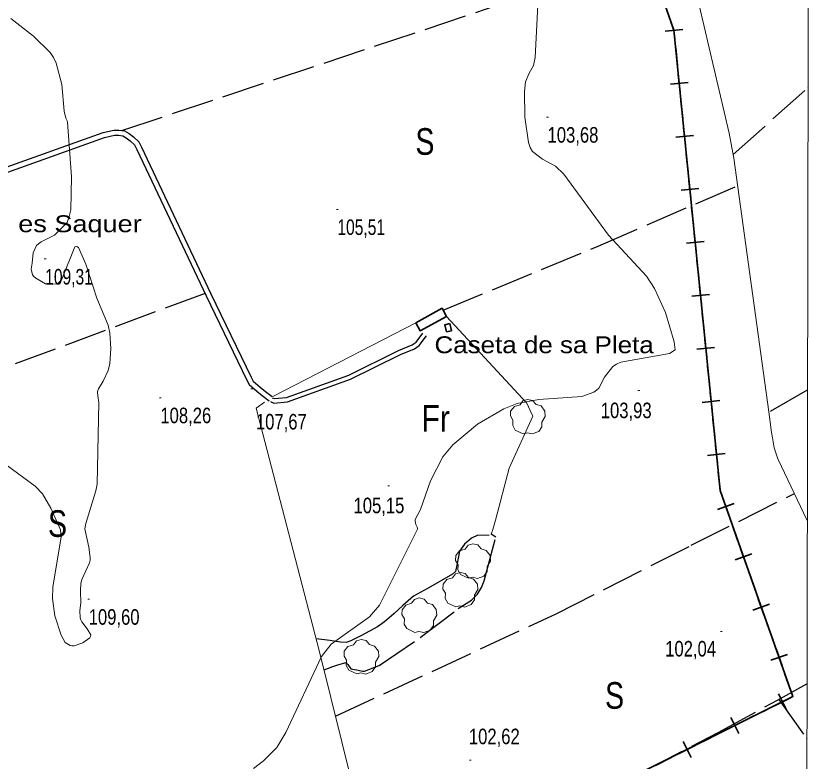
# Model space of a CAD drawing. Extents: x 483840 to 488445, y 4386047 to 4389027.
# Drawn here: x 487237.6 to 487685.8, y 4387028.7 to 4387448 of the extents above; entities that cross this region are included whole.
import ezdxf
from ezdxf.enums import TextEntityAlignment as Align

# ---------------------------------------------------------------- set-up
doc = ezdxf.new("R2010")
doc.units = 0
doc.header["$LTSCALE"] = 4
doc.linetypes.add('LONG_DASHED', pattern=[7.5, 6, -1.5])
for name, color, linetype, lineweight in [('1', 7, 'Continuous', 13), ('25', 7, 'LONG_DASHED', 25), ('29', 7, 'Continuous', 13), ('34', 7, 'Continuous', 35), ('38', 7, 'Continuous', 25), ('47', 7, 'Continuous', 35), ('51', 7, 'Continuous', 13), ('7', 7, 'Continuous', 13), ('9', 7, 'Continuous', 13)]:
    doc.layers.add(name, color=color, linetype=linetype, lineweight=lineweight)
doc.layers.add('31', color=7, linetype='Continuous')
doc.layers.add('5', color=7, linetype='Continuous')

msp = doc.modelspace()

# ---------------------------------------------------------------- linework, layer by layer
at = {"layer": '1'}
msp.add_lwpolyline([(484110.5, 4388760.3), (487685.8, 4388753.5), (487681.9, 4386441.2), (484105.5, 4386448.1)], close=True, dxfattribs=at)
at = {"layer": '25'}
for p, q in [((487641.4, 4387370.05), (487683.33, 4387407.48)), ((487683.33, 4387407.48), (487683.53, 4387407.66)), ((487683.06, 4387237.47), (487661.56, 4387225.02)), ((487683.24, 4387237.58), (487683.06, 4387237.47)), ((487682.79, 4387072.22), (487682.96, 4387072.32)), ((487667.03, 4387063.36), (487682.74, 4387041.49)), ((487682.74, 4387041.49), (487682.91, 4387041.25))]:
    msp.add_line(p, q, dxfattribs=at)
for points in [[(487297.18, 4387383.54), (487507.45, 4387453.62), (487613.14, 4387492.76)], [(487478.07, 4387282.45), (487565.39, 4387318.48), (487643.93, 4387352.55)], [(487344.02, 4387291.9), (487205.83, 4387240.49), (487061.41, 4387185.08), (487039.63, 4387283.32)], [(487417.51, 4387053.89), (487541.64, 4387111.57), (487617.76, 4387150.1), (487675.85, 4387179.24)], [(487504.08, 4387155.63), (487497.55, 4387155.8), (487494.08, 4387154.05), (487490.05, 4387150.8), (487487.3, 4387146.86), (487485.83, 4387139.01), (487485.11, 4387135.41), (487483.28, 4387133.87), (487469.74, 4387125.96), (487461.42, 4387121.5), (487455.34, 4387116.18), (487450.25, 4387111.53), (487445.01, 4387107.03), (487441.14, 4387104.3), (487432.06, 4387099.33), (487426.17, 4387096.26), (487423.45, 4387095.4), (487420.31, 4387095.6), (487414.32, 4387096.58), (487406.65, 4387097.4)], [(487411.04, 4387080.04), (487415.91, 4387081.85), (487418.32, 4387082.65), (487423.22, 4387084.23), (487424.48, 4387083.08), (487426.09, 4387080.66), (487429.24, 4387079.94), (487432.01, 4387079.52), (487432.83, 4387079.29), (487433.88, 4387079.35), (487442.1, 4387082.38), (487465.14, 4387098.18), (487486.46, 4387114.46), (487494.1, 4387119.23), (487497.38, 4387122.56), (487499.61, 4387126.43), (487501.09, 4387130.16), (487507.67, 4387154.6), (487505.14, 4387156.29)], [(487439.94, 4386963.18), (487463.67, 4386969.59), (487482.13, 4386975.03), (487506.37, 4386985.26), (487527.72, 4386993.44), (487559.66, 4387007.16), (487591.48, 4387023.14), (487632.91, 4387044.83), (487666.33, 4387062.96), (487682.79, 4387072.22)]]:
    msp.add_lwpolyline(points, dxfattribs=at)
at = {"layer": '29'}
for points in [[(487523.21, 4387212.83), (487518.67, 4387214.95), (487517.26, 4387217.49), (487517.36, 4387220.47), (487515.99, 4387222.88), (487516.03, 4387225.63), (487518.19, 4387228.23), (487521.38, 4387229.23), (487523.03, 4387231.42), (487525.6, 4387232.25), (487528.46, 4387231.6), (487530.41, 4387229.33), (487533.22, 4387228.51), (487535.35, 4387225.66), (487535.59, 4387222.53), (487533.71, 4387219.38), (487533.71, 4387216.7), (487531.89, 4387214.09), (487528.27, 4387212.75), (487525.5, 4387213.38)], [(487492.34, 4387131.56), (487487.8, 4387133.68), (487486.39, 4387136.22), (487486.49, 4387139.2), (487485.12, 4387141.61), (487485.16, 4387144.36), (487487.32, 4387146.96), (487490.51, 4387147.96), (487492.16, 4387150.15), (487494.73, 4387150.98), (487497.59, 4387150.33), (487499.54, 4387148.06), (487502.35, 4387147.24), (487504.48, 4387144.39), (487504.72, 4387141.26), (487502.84, 4387138.11), (487502.84, 4387135.43), (487501.02, 4387132.82), (487497.4, 4387131.48), (487494.63, 4387132.11)], [(487485.2, 4387115.46), (487480.66, 4387117.58), (487479.25, 4387120.12), (487479.35, 4387123.1), (487477.98, 4387125.51), (487478.02, 4387128.26), (487480.18, 4387130.86), (487483.37, 4387131.86), (487485.02, 4387134.05), (487487.59, 4387134.88), (487490.45, 4387134.23), (487492.4, 4387131.96), (487495.21, 4387131.14), (487497.34, 4387128.29), (487497.58, 4387125.16), (487495.7, 4387122.01), (487495.7, 4387119.33), (487493.88, 4387116.72), (487490.26, 4387115.38), (487487.49, 4387116.01)], [(487462.11, 4387101.08), (487457.57, 4387103.2), (487456.16, 4387105.74), (487456.26, 4387108.72), (487454.89, 4387111.13), (487454.93, 4387113.88), (487457.09, 4387116.48), (487460.28, 4387117.48), (487461.93, 4387119.67), (487464.5, 4387120.5), (487467.36, 4387119.85), (487469.31, 4387117.58), (487472.12, 4387116.76), (487474.25, 4387113.91), (487474.49, 4387110.78), (487472.61, 4387107.63), (487472.61, 4387104.95), (487470.79, 4387102.34), (487467.17, 4387101), (487464.4, 4387101.63)], [(487429.51, 4387077.76), (487424.97, 4387079.88), (487423.56, 4387082.42), (487423.66, 4387085.4), (487422.29, 4387087.81), (487422.33, 4387090.56), (487424.49, 4387093.16), (487427.68, 4387094.16), (487429.33, 4387096.35), (487431.9, 4387097.18), (487434.76, 4387096.53), (487436.71, 4387094.26), (487439.52, 4387093.44), (487441.65, 4387090.59), (487441.89, 4387087.46), (487440.01, 4387084.31), (487440.01, 4387081.63), (487438.19, 4387079.02), (487434.57, 4387077.68), (487431.8, 4387078.31)]]:
    msp.add_lwpolyline(points, close=True, dxfattribs=at)
at = {"layer": '34'}
for p, q in [((487612.98, 4387440.44), (487603.03, 4387439.44)), ((487609, 4387429.99), (487610, 4387420.04)), ((487610.5, 4387415.08), (487611.5, 4387405.13)), ((487615.98, 4387410.6), (487606.03, 4387409.6)), ((487612, 4387400.15), (487613, 4387390.2)), ((487613.5, 4387385.24), (487614.5, 4387375.29)), ((487618.97, 4387380.76), (487609.02, 4387379.76)), ((487615, 4387370.31), (487615.99, 4387360.36)), ((487616.49, 4387355.4), (487617.49, 4387345.45)), ((487621.97, 4387350.92), (487612.02, 4387349.92)), ((487617.99, 4387340.47), (487618.99, 4387330.52)), ((487619.49, 4387325.56), (487620.49, 4387315.61)), ((487624.96, 4387321.08), (487615.01, 4387320.08)), ((487620.99, 4387310.63), (487621.99, 4387300.68)), ((487622.48, 4387295.72), (487623.48, 4387285.77)), ((487627.96, 4387291.24), (487618.01, 4387290.24)), ((487623.98, 4387280.79), (487624.98, 4387270.84)), ((487625.48, 4387265.88), (487626.48, 4387255.93)), ((487630.95, 4387261.4), (487621, 4387260.4)), ((487626.98, 4387250.95), (487627.98, 4387241)), ((487628.48, 4387236.04), (487629.47, 4387226.09)), ((487633.95, 4387231.56), (487624, 4387230.56)), ((487629.97, 4387221.11), (487630.97, 4387211.16)), ((487631.47, 4387206.2), (487632.47, 4387196.25)), ((487636.95, 4387201.72), (487627, 4387200.72)), ((487632.97, 4387191.27), (487633.97, 4387181.32)), ((487635.56, 4387176.6), (487638.89, 4387167.17)), ((487641.94, 4387173.55), (487632.51, 4387170.22)), ((487640.55, 4387162.46), (487643.89, 4387153.03)), ((487645.55, 4387148.32), (487648.88, 4387138.89)), ((487651.93, 4387145.27), (487642.5, 4387141.94)), ((487650.55, 4387134.18), (487653.88, 4387124.75)), ((487661.92, 4387117), (487652.5, 4387113.67)), ((487655.54, 4387120.05), (487658.88, 4387110.62)), ((487660.54, 4387105.9), (487663.87, 4387096.48)), ((487665.54, 4387091.77), (487668.87, 4387082.34)), ((487671.92, 4387088.72), (487662.49, 4387085.39)), ((487670.54, 4387077.63), (487673.87, 4387068.2)), ((487673.57, 4387064.29), (487664.63, 4387059.81)), ((487671.34, 4387057.58), (487666.86, 4387066.52)), ((487660.16, 4387057.58), (487651.21, 4387053.11)), ((487646.75, 4387050.87), (487637.8, 4387046.4)), ((487644.51, 4387044.17), (487640.04, 4387053.11)), ((487633.33, 4387044.17), (487624.39, 4387039.69)), ((487619.92, 4387037.46), (487610.98, 4387032.99)), ((487617.69, 4387030.75), (487613.22, 4387039.7)), ((487606.51, 4387030.75), (487597.56, 4387026.28))]:
    msp.add_line(p, q, dxfattribs=at)
for points in [[(486520.9, 4388755.72), (486603, 4388633), (486612, 4388581), (486746, 4388393), (486776, 4388338), (486812, 4388290), (486879, 4388250), (487017, 4388189), (487152, 4388148), (487234, 4388140), (487360, 4387899), (487497, 4387717), (487531, 4387660), (487608, 4387440), (487634, 4387181), (487675, 4387065), (487547, 4387001), (487350, 4386921), (487175, 4386900), (487110, 4386912), (487380, 4386493), (487280.6, 4386441.97)], [(487606.37, 4387444.66), (487608, 4387440), (487608.51, 4387434.97)]]:
    msp.add_lwpolyline(points, dxfattribs=at)
at = {"layer": '38'}
for points in [[(487085.67, 4387322.39), (487093.54, 4387316.66), (487100.66, 4387315.83), (487109.33, 4387316.64), (487120.91, 4387320.78), (487130.05, 4387325.79), (487134.09, 4387327.77), (487175.91, 4387341.25), (487196.12, 4387347.79), (487230.37, 4387359.16), (487287.4, 4387379.55), (487293.04, 4387380.84), (487295.34, 4387380.88), (487297.81, 4387380.52), (487299.72, 4387379.46), (487301.96, 4387377.74), (487304.38, 4387375.44), (487305.65, 4387372.89), (487344.69, 4387290.47), (487367.43, 4387243.38), (487368.8, 4387240.63), (487373.19, 4387236.84), (487376.27, 4387234.35), (487380.16, 4387231.5)], [(487180.87, 4387345.89), (487195.22, 4387350.53), (487229.43, 4387361.89), (487286.59, 4387382.33), (487292.69, 4387383.72), (487295.52, 4387383.77), (487298.75, 4387383.3), (487301.31, 4387381.88), (487303.83, 4387379.94), (487306.74, 4387377.19), (487308.25, 4387374.15), (487347.29, 4387291.71), (487370.03, 4387244.66), (487371.13, 4387242.44), (487375.04, 4387239.06), (487378.03, 4387236.64), (487381.87, 4387233.83)], [(487381.86, 4387233.15), (487383.07, 4387232.63), (487389.89, 4387233.21), (487424.94, 4387245.8), (487453.01, 4387259.64), (487460.73, 4387262.84), (487462.89, 4387264.33), (487466.69, 4387269.49)], [(487380.91, 4387230.94), (487382.68, 4387230.18), (487390.41, 4387230.84), (487425.88, 4387243.58), (487454, 4387257.44), (487461.89, 4387260.72), (487464.59, 4387262.57), (487468.63, 4387268.07)]]:
    msp.add_lwpolyline(points, dxfattribs=at)
at = {"layer": '47'}
for points in [[(487462.65, 4387275.3), (487477.5, 4387283.47), (487480.03, 4387278.88), (487465.18, 4387270.71)], [(487481.78, 4387274.88), (487482.71, 4387270.87), (487480.06, 4387270.25), (487479.13, 4387274.26)]]:
    msp.add_lwpolyline(points, close=True, dxfattribs=at)
at = {"layer": '51'}
for p, q in [((487382.22, 4387233.84), (487462.65, 4387275.3)), ((487682.94, 4387164.42), (487683.12, 4387164.05))]:
    msp.add_line(p, q, dxfattribs=at)
for points in [[(487543.81, 4387696.11), (487605.01, 4387528.01), (487613.7, 4387490.3), (487639.16, 4387381.95), (487641.81, 4387367.88), (487661.53, 4387225.26), (487663.01, 4387213.61), (487663.49, 4387210.6), (487663.84, 4387208.27), (487664.54, 4387204.88), (487666.26, 4387199.3), (487666.7, 4387198.32), (487682.94, 4387164.42)], [(487480.03, 4387278.88), (487525.26, 4387230.14), (487527.15, 4387225.91), (487528.6, 4387222.73), (487515.2, 4387193.44), (487507.58, 4387164.21), (487506, 4387158.98), (487505.14, 4387156.29)], [(487377.52, 4387230.6), (487372.82, 4387227.37), (487408.52, 4387090.21), (487439.94, 4386963.18)]]:
    msp.add_lwpolyline(points, dxfattribs=at)
at = {"layer": '7'}
for p, q in [((487536.37, 4387391.07), (487537.37, 4387391.07)), ((487418.04, 4387339.12), (487419.04, 4387339.12)), ((487253.54, 4387311.23), (487254.54, 4387311.23)), ((487369.85, 4387238.21), (487370.85, 4387238.21)), ((487587.74, 4387237.26), (487588.74, 4387237.26)), ((487318.38, 4387233.17), (487319.38, 4387233.17)), ((487446.88, 4387183.6), (487447.88, 4387183.6)), ((487278.03, 4387119.77), (487279.03, 4387119.77)), ((487634.2, 4387101.68), (487635.2, 4387101.68)), ((487492.84, 4387029.2), (487493.84, 4387029.2))]:
    msp.add_line(p, q, dxfattribs=at)
at = {"layer": '9'}
for points in [[(487371.24, 4387024.52), (487376.95, 4387028.82), (487384.48, 4387036.39), (487389.59, 4387044.69), (487409.62, 4387087.52), (487415.07, 4387094.56), (487436.68, 4387109.77), (487442.32, 4387116.5), (487463.66, 4387159.14), (487463.67, 4387159.8), (487463.48, 4387160.39), (487462.78, 4387161.88), (487462.3, 4387163.61), (487462.32, 4387164.07), (487462.42, 4387164.54), (487465.33, 4387170.25), (487471.01, 4387186.31), (487477.88, 4387199.81), (487483.59, 4387206.73), (487497.34, 4387218.2), (487512.35, 4387226.91), (487519.85, 4387229.93), (487531.91, 4387232.12), (487556.14, 4387233.83), (487562.9, 4387236.26), (487564.38, 4387237.35), (487565.7, 4387238.62), (487569.02, 4387244.71), (487573.57, 4387250.8), (487575.66, 4387252.08), (487578.1, 4387253.17), (487605.46, 4387258.04), (487608.69, 4387260.03), (487608.21, 4387264.57), (487603.28, 4387281.04), (487597.13, 4387294.64), (487592.59, 4387301.57), (487571.12, 4387324.67), (487545.96, 4387358.98), (487541.37, 4387363.53), (487533.98, 4387367.4), (487528.31, 4387371.67), (487527.15, 4387374), (487526.16, 4387376.82), (487524.07, 4387391.11), (487523.86, 4387405.56), (487524.39, 4387410.92), (487526.49, 4387415.83), (487528.92, 4387420.15), (487529.91, 4387424.68), (487531.39, 4387454.16)], [(487234.69, 4387446.65), (487247.4, 4387436.65), (487256.85, 4387427.43), (487258.73, 4387424.55), (487260.3, 4387421.52), (487263.32, 4387409.41), (487264.79, 4387394.49), (487265.72, 4387390.54), (487266.45, 4387388.95), (487266.67, 4387388.19), (487268.84, 4387357.51), (487268.44, 4387338.98), (487267.56, 4387335.14), (487266.35, 4387331.85), (487259.2, 4387324.6), (487251.68, 4387320.89), (487250.25, 4387319.83)], [(487250.25, 4387319.83), (487249.09, 4387318.76), (487247.21, 4387314.75), (487246.79, 4387308.84), (487246.17, 4387305.52), (487246.94, 4387302.34), (487247.69, 4387301.44), (487248.68, 4387300.53), (487254.2, 4387297.19), (487260.51, 4387297.1), (487261.99, 4387298.24), (487263.36, 4387299.89), (487270.77, 4387317.98), (487271.79, 4387318.22), (487272.84, 4387317.61), (487276.86, 4387308.36), (487283.05, 4387289.27), (487289.4, 4387273.95), (487290.36, 4387269.56), (487291.05, 4387260.83), (487290.4, 4387252.39), (487289.45, 4387248.41), (487286.68, 4387242.49), (487284.1, 4387238.11), (487283.7, 4387237.16), (487283.44, 4387236.33), (487283.61, 4387234.26), (487284.31, 4387230.48), (487283.34, 4387184.56), (487282.59, 4387180.7), (487276.91, 4387162.47), (487276.42, 4387159.34), (487278.67, 4387149.11), (487279.41, 4387143.25), (487279.3, 4387141.75), (487279.06, 4387140.32), (487274.84, 4387131.29), (487274.17, 4387128.88), (487273.98, 4387124.5), (487274.13, 4387117.72), (487273.62, 4387113.41), (487273.79, 4387109.22), (487274.16, 4387108.11), (487274.67, 4387107.01), (487277.69, 4387103.19), (487279.71, 4387099.7), (487279.6, 4387098.81), (487279.2, 4387097.96), (487275.32, 4387095.14), (487270.27, 4387093.61), (487269.12, 4387093.57), (487268.08, 4387093.69), (487265.26, 4387095.5), (487263.1, 4387099.54), (487259.49, 4387110.46), (487258.13, 4387120.26), (487258.3, 4387126.51), (487262.98, 4387154.85), (487262.62, 4387158.77), (487257.26, 4387171.05), (487252.51, 4387179.07), (487248.4, 4387183.45), (487225.41, 4387200.09)]]:
    msp.add_lwpolyline(points, dxfattribs=at)

# ---------------------------------------------------------------- texts
at = {"layer": '31'}
for s, width, p in [('S', 0.8, (487467.83, 4387369.85)), ('Fr', 0.85, (487473.88, 4387213.98)), ('S', 0.8, (487260.98, 4387154.85)), ('S', 0.8, (487574.61, 4387058.1))]:
    msp.add_text(s, height=15, dxfattribs=dict(at, width=width)).set_placement(p, align=Align.CENTER)
at = {"layer": '5'}
for s, width, p in [('es Saquer', 1.2, (487238.87, 4387326.31)), ('Caseta de sa Pleta', 1.15, (487473.21, 4387258.2))]:
    msp.add_text(s, height=9.5, dxfattribs=dict(at, width=width)).set_placement(p)
at = {"layer": '7'}
for s, width, p in [('103,68', 0.8, (487536.87, 4387376.7)), ('105,51', 0.75, (487418.54, 4387324.75)), ('109,31', 0.75, (487254.04, 4387296.86)), ('103,93', 0.8, (487566.84, 4387221.65)), ('108,26', 0.8, (487318.88, 4387218.8)), ('107,67', 0.8, (487372.68, 4387215.29)), ('105,15', 0.8, (487427.63, 4387168.16)), ('109,60', 0.8, (487278.53, 4387105.4)), ('102,04', 0.8, (487603.1, 4387087.53)), ('102,62', 0.8, (487492.58, 4387038.17))]:
    msp.add_text(s, height=8.75, dxfattribs=dict(at, width=width)).set_placement(p)

doc.saveas('drawing.dxf')
